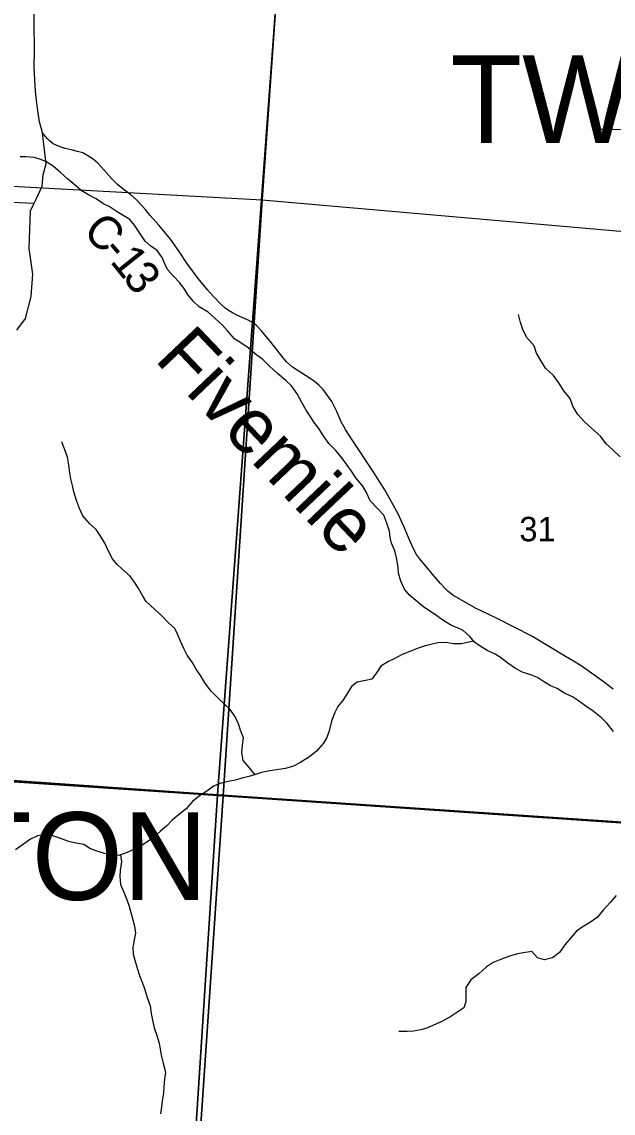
# Model space of a CAD drawing. Extents: x 0 to 34, y 0 to 22.
# Drawn here: x 3.172 to 4.184, y 18.443 to 20.311 of the extents above; entities that cross this region are included whole.
import ezdxf

# ---------------------------------------------------------------- set-up
doc = ezdxf.new("R2010")
doc.units = 0
for name, color, linetype in [('GM_X_Corporation', 7, 'Continuous'), ('GM_X_County_Road', 7, 'Continuous'), ('GM_X_County_Road_Text', 7, 'Continuous'), ('GM_X_Minor_River', 7, 'Continuous'), ('GM_X_Minor_River_Text', 7, 'Continuous'), ('GM_X_Section_Text', 7, 'Continuous'), ('GM_X_Township_Road', 7, 'Continuous'), ('GM_X_Township_Text', 7, 'Continuous')]:
    doc.layers.add(name, color=color, linetype=linetype)

msp = doc.modelspace()

# ---------------------------------------------------------------- linework, layer by layer
at = {"layer": 'GM_X_Corporation'}
for points in [[(3.646, 20.9), (2.6442, 20.9), (2.5811, 20.0615), (3.5832, 20.0065)], [(8.9, 18.631), (8.9, 20.9), (3.6477, 20.9), (3.6464, 20.8827), (3.5665, 19.797), (3.566, 19.7906), (3.507, 18.9883), (4.2931, 18.935), (4.421, 18.9263), (4.4362, 18.9253), (5.6003, 18.8464), (6.4706, 18.7873), (6.895, 18.7585), (7.0255, 18.7497), (7.0714, 18.7466), (7.0845, 18.7457), (7.389, 18.725), (7.8088, 18.6965), (7.8353, 18.6952)], [(4.6577, 20.9), (3.646, 20.9), (3.5832, 20.0065), (4.594, 19.9182)], [(2.5811, 20.0615), (3.5832, 20.0065), (3.5166, 18.9866), (2.5182, 19.0533)], [(3.5832, 20.0065), (4.594, 19.9182), (4.5309, 18.9179), (4.5247, 18.9179), (3.5166, 18.9866)], [(2.1, 19.0816), (2.1, 14.1), (3.1902, 14.1), (3.1919, 14.1255), (3.2339, 14.7735), (3.2844, 15.554), (3.3059, 15.8844), (3.3516, 16.5898), (3.3951, 17.2616), (3.507, 18.9883), (2.9513, 19.0267), (2.509, 19.0572), (2.4972, 19.0545), (2.4649, 19.0567)], [(2.5061, 19.0541), (2.5182, 19.0533), (3.5166, 18.9866), (3.4457, 17.9455), (2.436, 18.0137)], [(3.5166, 18.9866), (4.5247, 18.9179), (4.4596, 17.8697), (3.4457, 17.9455)]]:
    msp.add_lwpolyline(points, close=True, dxfattribs=at)
at = {"layer": 'GM_X_County_Road'}
for points in [[(3.2074, 20.1211), (3.2048, 20.13), (3.2023, 20.1401), (3.1998, 20.1553), (3.1976, 20.1719), (3.1953, 20.1923), (3.1939, 20.212), (3.1933, 20.2331), (3.1934, 20.2632), (3.1929, 20.3091), (3.1934, 20.3485)], [(3.5667, 19.7965), (3.5579, 19.8011), (3.5401, 19.809), (3.5326, 19.813), (3.5256, 19.8172), (3.5196, 19.8219), (3.5125, 19.8281), (3.5002, 19.8412), (3.4904, 19.8517), (3.4736, 19.8721), (3.4545, 19.8979), (3.4414, 19.918), (3.4266, 19.9391), (3.407, 19.9624), (3.3912, 19.9804), (3.383, 19.9908), (3.3675, 20.0069), (3.3579, 20.0158), (3.3476, 20.0231), (3.3359, 20.033), (3.3251, 20.043), (3.3124, 20.0582), (3.3021, 20.0693), (3.2939, 20.0764), (3.2851, 20.0817), (3.2761, 20.0868), (3.2674, 20.0892), (3.2566, 20.092), (3.2463, 20.0944), (3.2374, 20.0972), (3.2306, 20.1), (3.2255, 20.1026), (3.2194, 20.1073), (3.2152, 20.1113), (3.2074, 20.1211)], [(4.1841, 19.169), (4.169, 19.1805), (4.1551, 19.1909), (4.1431, 19.1992), (4.1294, 19.2087), (4.1159, 19.2168), (4.1023, 19.225), (4.0449, 19.2595), (3.9841, 19.2904), (3.9484, 19.3078), (3.9098, 19.3299), (3.9014, 19.336), (3.896, 19.3418), (3.8884, 19.3496), (3.8809, 19.3586), (3.8744, 19.3664), (3.8666, 19.3753), (3.854, 19.3904), (3.8474, 19.3995), (3.8426, 19.4081), (3.8372, 19.4206), (3.832, 19.4328), (3.8269, 19.445), (3.8222, 19.4548), (3.8165, 19.4677), (3.8043, 19.4895), (3.7932, 19.5101), (3.7843, 19.5247), (3.7734, 19.5416), (3.7375, 19.5957), (3.726, 19.6133), (3.7178, 19.628), (3.711, 19.6445), (3.7056, 19.6554), (3.7026, 19.6613), (3.6979, 19.6677), (3.6921, 19.6759), (3.6874, 19.6817), (3.6808, 19.6889), (3.6723, 19.6961), (3.6576, 19.7059), (3.6351, 19.7202), (3.6248, 19.7294), (3.6189, 19.7364), (3.5985, 19.7621), (3.5823, 19.7826), (3.5738, 19.7912), (3.5667, 19.7965)]]:
    msp.add_lwpolyline(points, dxfattribs=at)
at = {"layer": 'GM_X_Minor_River'}
for p, q in [((4.1702, 20.1268), (4.1573, 20.1272)), ((4.1834, 20.1269), (4.1702, 20.1268)), ((4.1966, 20.1262), (4.1834, 20.1269)), ((4.0252, 19.7968), (4.0222, 19.8105)), ((4.0294, 19.7844), (4.0252, 19.7968)), ((4.0359, 19.7715), (4.0294, 19.7844)), ((4.0485, 19.7568), (4.0359, 19.7715)), ((4.0527, 19.7443), (4.0485, 19.7568)), ((4.0603, 19.7318), (4.0527, 19.7443)), ((4.0679, 19.7182), (4.0603, 19.7318)), ((4.0819, 19.7061), (4.0679, 19.7182)), ((4.0907, 19.6933), (4.0819, 19.7061)), ((4.0994, 19.6797), (4.0907, 19.6933)), ((4.1101, 19.6665), (4.0994, 19.6797)), ((4.1147, 19.6532), (4.1101, 19.6665)), ((4.1234, 19.6389), (4.1147, 19.6532)), ((4.1348, 19.6268), (4.1234, 19.6389)), ((4.1466, 19.6155), (4.1348, 19.6268)), ((4.1625, 19.6023), (4.1466, 19.6155)), ((4.1721, 19.5891), (4.1625, 19.6023)), ((3.2456, 19.5788), (3.2403, 19.5925)), ((3.2502, 19.566), (3.2456, 19.5788)), ((4.1831, 19.5785), (4.1721, 19.5891)), ((4.196, 19.5664), (4.1831, 19.5785)), ((3.2525, 19.5523), (3.2502, 19.566)), ((3.2541, 19.5391), (3.2525, 19.5523)), ((3.256, 19.5289), (3.2541, 19.5391)), ((3.2587, 19.5175), (3.256, 19.5289)), ((3.261, 19.5065), (3.2587, 19.5175)), ((3.2652, 19.4918), (3.261, 19.5065)), ((3.2706, 19.4785), (3.2652, 19.4918)), ((3.2763, 19.4657), (3.2706, 19.4785)), ((3.2881, 19.4517), (3.2763, 19.4657)), ((3.2991, 19.4423), (3.2881, 19.4517)), ((3.3059, 19.4321), (3.2991, 19.4423)), ((3.3139, 19.4188), (3.3059, 19.4321)), ((3.3196, 19.4063), (3.3139, 19.4188)), ((3.3269, 19.392), (3.3196, 19.4063)), ((3.3352, 19.3822), (3.3269, 19.392)), ((3.3478, 19.3712), (3.3352, 19.3822)), ((3.3573, 19.3626), (3.3478, 19.3712)), ((3.3645, 19.3524), (3.3573, 19.3626)), ((3.3713, 19.3422), (3.3645, 19.3524)), ((3.3786, 19.3293), (3.3713, 19.3422)), ((3.3843, 19.3195), (3.3786, 19.3293)), ((3.3998, 19.3055), (3.3843, 19.3195)), ((3.4112, 19.2953), (3.3998, 19.3055)), ((3.423, 19.2825), (3.4112, 19.2953)), ((3.4336, 19.2727), (3.423, 19.2825)), ((3.4386, 19.2629), (3.4336, 19.2727)), ((3.4436, 19.2511), (3.4386, 19.2629)), ((3.4493, 19.2387), (3.4436, 19.2511)), ((3.4546, 19.2269), (3.4493, 19.2387)), ((3.4634, 19.2152), (3.4546, 19.2269)), ((3.4702, 19.2035), (3.4634, 19.2152)), ((3.479, 19.1907), (3.4702, 19.2035)), ((3.4851, 19.1797), (3.479, 19.1907)), ((3.4957, 19.1657), (3.4851, 19.1797)), ((3.5071, 19.154), (3.4957, 19.1657)), ((3.5185, 19.1431), (3.5071, 19.154)), ((3.528, 19.1348), (3.5185, 19.1431)), ((3.5367, 19.1227), (3.528, 19.1348)), ((3.5425, 19.1098), (3.5367, 19.1227)), ((3.5467, 19.0973), (3.5425, 19.1098)), ((3.5512, 19.0856), (3.5467, 19.0973)), ((3.5483, 19.0606), (3.5494, 19.0731)), ((3.5494, 19.0731), (3.5512, 19.0856)), ((3.551, 19.047), (3.5483, 19.0606)), ((3.5613, 19.0345), (3.551, 19.047)), ((3.5711, 19.0225), (3.5613, 19.0345)), ((3.3423, 18.8732), (3.3401, 18.8588)), ((3.341, 18.8857), (3.3423, 18.8732)), ((3.3401, 18.8588), (3.3394, 18.8486)), ((3.3394, 18.8486), (3.3409, 18.8345)), ((3.3409, 18.8345), (3.3463, 18.8217)), ((3.3463, 18.8217), (3.3513, 18.8099)), ((4.1888, 18.816), (4.179, 18.8038)), ((3.3513, 18.8099), (3.3551, 18.7994)), ((3.3551, 18.7994), (3.3585, 18.7865)), ((4.179, 18.8038), (4.1669, 18.7905)), ((3.3585, 18.7865), (3.362, 18.774)), ((3.362, 18.774), (3.365, 18.7634)), ((4.1567, 18.7783), (4.1435, 18.7688)), ((4.1669, 18.7905), (4.1567, 18.7783)), ((3.365, 18.7634), (3.3662, 18.7516)), ((4.1311, 18.7615), (4.1213, 18.7547)), ((4.1435, 18.7688), (4.1311, 18.7615)), ((3.3644, 18.7399), (3.3621, 18.727)), ((3.3662, 18.7516), (3.3644, 18.7399)), ((4.1107, 18.7429), (4.1013, 18.7311)), ((4.1213, 18.7547), (4.1107, 18.7429)), ((3.3621, 18.727), (3.3626, 18.7156)), ((4.0449, 18.7198), (4.0306, 18.7175)), ((4.0544, 18.7089), (4.0449, 18.7198)), ((4.0919, 18.7185), (4.0802, 18.709)), ((4.1013, 18.7311), (4.0919, 18.7185)), ((3.3626, 18.7156), (3.3664, 18.7012)), ((3.3664, 18.7012), (3.3698, 18.6899)), ((3.9788, 18.701), (3.9667, 18.6933)), ((3.9927, 18.7067), (3.9788, 18.701)), ((4.0067, 18.7121), (3.9927, 18.7067)), ((4.02, 18.7159), (4.0067, 18.7121)), ((4.0306, 18.7175), (4.02, 18.7159)), ((4.0665, 18.7055), (4.0544, 18.7089)), ((4.0802, 18.709), (4.0665, 18.7055)), ((3.3698, 18.6899), (3.3733, 18.6789)), ((3.9538, 18.6815), (3.9406, 18.6712)), ((3.9667, 18.6933), (3.9538, 18.6815)), ((3.3733, 18.6789), (3.3771, 18.6687)), ((3.3771, 18.6687), (3.3817, 18.6566)), ((3.9406, 18.6712), (3.9316, 18.6583)), ((3.3817, 18.6566), (3.3863, 18.6414)), ((3.9316, 18.6583), (3.932, 18.6462)), ((3.932, 18.6462), (3.9317, 18.634)), ((3.3863, 18.6414), (3.3916, 18.6271)), ((3.3916, 18.6271), (3.3932, 18.6138)), ((3.9317, 18.634), (3.9283, 18.6238)), ((3.3932, 18.6138), (3.3959, 18.5998)), ((3.9042, 18.6078), (3.8906, 18.6001)), ((3.9162, 18.6154), (3.9042, 18.6078)), ((3.9283, 18.6238), (3.9162, 18.6154)), ((3.3959, 18.5998), (3.3982, 18.5892)), ((3.3982, 18.5892), (3.4032, 18.576)), ((3.8649, 18.589), (3.8546, 18.5856)), ((3.8762, 18.5936), (3.8649, 18.589)), ((3.8906, 18.6001), (3.8762, 18.5936)), ((3.4032, 18.576), (3.407, 18.5631)), ((3.8316, 18.5832), (3.8172, 18.5831)), ((3.8422, 18.5836), (3.8316, 18.5832)), ((3.8546, 18.5856), (3.8422, 18.5836)), ((3.407, 18.5631), (3.4089, 18.5525)), ((3.4089, 18.5525), (3.4101, 18.5423)), ((3.4101, 18.5423), (3.4139, 18.5286)), ((3.4139, 18.5286), (3.4178, 18.5135)), ((3.4178, 18.5135), (3.4159, 18.5014)), ((3.4159, 18.5014), (3.4152, 18.4881)), ((3.4141, 18.4782), (3.4123, 18.4646)), ((3.4152, 18.4881), (3.4141, 18.4782)), ((3.4123, 18.4646), (3.4112, 18.454)), ((3.4112, 18.454), (3.4093, 18.4422))]:
    msp.add_line(p, q, dxfattribs=at)
for points in [[(3.5591, 19.7534), (3.5466, 19.7617), (3.5364, 19.7681), (3.5238, 19.7821), (3.5154, 19.7923), (3.5029, 19.8036), (3.4911, 19.8142), (3.4752, 19.8236), (3.4657, 19.8326), (3.4566, 19.8436), (3.4501, 19.8538), (3.4421, 19.8647), (3.4323, 19.8753), (3.4213, 19.8874), (3.4163, 19.898), (3.4121, 19.9078), (3.4034, 19.9199), (3.3927, 19.9274), (3.3829, 19.9361), (3.3737, 19.9497), (3.365, 19.9633), (3.357, 19.9731), (3.3452, 19.9795), (3.3331, 19.987), (3.3213, 19.9949), (3.3119, 19.9998), (3.2993, 20.0081), (3.2861, 20.0152), (3.2736, 20.0228), (3.2599, 20.0345), (3.25, 20.0428), (3.2382, 20.0533), (3.2257, 20.0642), (3.2128, 20.0721), (3.2026, 20.0763), (3.1924, 20.0789), (3.1795, 20.08), (3.1689, 20.0799)], [(4.1848, 19.0968), (4.1737, 19.1104), (4.1642, 19.1198), (4.1498, 19.1315), (4.1369, 19.1398), (4.1248, 19.1488), (4.1142, 19.1556), (4.1009, 19.162), (4.088, 19.1699), (4.0766, 19.1748), (4.0645, 19.1819), (4.0546, 19.1887), (4.0433, 19.1936), (4.03, 19.1973), (4.0167, 19.2044), (4.0034, 19.2135), (3.9913, 19.2233), (3.9818, 19.2289), (3.9685, 19.2353), (3.9564, 19.2428), (3.9465, 19.2492), (3.9386, 19.259), (3.9272, 19.2692), (3.9173, 19.2741), (3.9075, 19.2778), (3.8942, 19.2861), (3.8824, 19.2944), (3.8729, 19.3008), (3.8597, 19.3095), (3.846, 19.3208), (3.835, 19.3302), (3.827, 19.3404), (3.8205, 19.354), (3.8167, 19.3676), (3.8159, 19.3771), (3.8136, 19.3915), (3.8101, 19.4055), (3.8048, 19.4188), (3.8025, 19.4286), (3.8009, 19.4392), (3.7967, 19.4532), (3.7914, 19.4668), (3.7807, 19.4785), (3.7682, 19.4914), (3.7617, 19.5057), (3.7556, 19.5167), (3.7438, 19.531), (3.7362, 19.542), (3.7286, 19.5522), (3.7195, 19.565), (3.7092, 19.5775), (3.6971, 19.5896), (3.6883, 19.6024), (3.68, 19.6149), (3.672, 19.6255), (3.6655, 19.6361), (3.6586, 19.6466), (3.651, 19.6599), (3.6434, 19.6746), (3.6335, 19.6882), (3.6236, 19.6973), (3.6096, 19.7093), (3.5956, 19.7218), (3.5842, 19.7331), (3.572, 19.7425), (3.5591, 19.7534)], [(3.9448, 19.2514), (3.9242, 19.2465), (3.9106, 19.2468), (3.8973, 19.249), (3.8837, 19.2482), (3.8739, 19.2462), (3.8622, 19.2432), (3.8501, 19.2389), (3.8357, 19.2336), (3.8229, 19.2286), (3.81, 19.2217), (3.7994, 19.2163), (3.7866, 19.2083), (3.7798, 19.1988), (3.7708, 19.1863), (3.7602, 19.184), (3.7458, 19.1812), (3.736, 19.1736), (3.7281, 19.1603), (3.721, 19.1493), (3.713, 19.1394), (3.7074, 19.1288), (3.7025, 19.1159), (3.6973, 19.0961), (3.6939, 19.0863), (3.6883, 19.0768), (3.6762, 19.0631), (3.6641, 19.0532), (3.6479, 19.0428), (3.6366, 19.0371), (3.623, 19.0333), (3.6116, 19.0317), (3.5965, 19.0293), (3.5821, 19.0266), (3.5719, 19.0228), (3.5606, 19.0193), (3.5507, 19.0174), (3.5371, 19.0135), (3.525, 19.0108), (3.5133, 19.0081), (3.4997, 19.0028), (3.4887, 18.9944), (3.4759, 18.9864), (3.4638, 18.9768), (3.4529, 18.9643), (3.4397, 18.9532), (3.4291, 18.9445), (3.4193, 18.9346), (3.4095, 18.9262), (3.3974, 18.9151), (3.3789, 18.9025), (3.3668, 18.896), (3.3521, 18.8895), (3.3377, 18.8845), (3.3245, 18.8868), (3.3135, 18.8879), (3.3006, 18.8916), (3.2893, 18.8957), (3.2779, 18.9029), (3.2642, 18.9054), (3.2525, 18.908), (3.2396, 18.9129), (3.2282, 18.917), (3.2184, 18.92), (3.2086, 18.9196), (3.1987, 18.918), (3.1866, 18.9123), (3.1746, 18.9035), (3.1613, 18.894)]]:
    msp.add_lwpolyline(points, dxfattribs=at)
at = {"layer": 'GM_X_Township_Road'}
for points in [[(3.1632, 19.7834), (3.1781, 19.8032), (3.1881, 19.8413), (3.1905, 19.8796), (3.1843, 19.9234), (3.1866, 19.9879), (3.1933, 20.0011), (3.1973, 20.0089), (3.2065, 20.03), (3.2085, 20.0497), (3.2137, 20.0684), (3.2074, 20.1211)], [(2.5363, 20.0328), (2.6335, 20.026), (3.1933, 20.0011)]]:
    msp.add_lwpolyline(points, dxfattribs=at)
at = {"layer": 'GM_X_Township_Text'}
for points in [[(2.1, 19.0816), (2.4649, 19.0567), (2.4972, 19.0545), (2.509, 19.0572), (2.9513, 19.0267), (3.507, 18.9883), (3.566, 19.7906), (3.5665, 19.797), (3.6464, 20.8827), (3.6477, 20.9)], [(8.9, 18.631), (7.8353, 18.6952), (7.8088, 18.6965), (7.389, 18.725), (7.0845, 18.7457), (7.0714, 18.7466), (7.0255, 18.7497), (6.895, 18.7585), (6.4706, 18.7873), (5.6003, 18.8464), (4.4362, 18.9253), (4.421, 18.9263), (4.2931, 18.935), (3.507, 18.9883), (3.3951, 17.2616), (3.3516, 16.5898), (3.3059, 15.8844), (3.2844, 15.554), (3.2339, 14.7735), (3.1919, 14.1255), (3.1902, 14.1)]]:
    msp.add_lwpolyline(points, dxfattribs=at)

# ---------------------------------------------------------------- texts
at = {"layer": 'GM_X_County_Road_Text'}
for s, rotation, p in [('C', 315.0386, (3.2742, 19.9504)), ('-', 311.0839, (3.3065, 19.9182)), ('1', 308.6354, (3.3215, 19.9011)), ('3', 306.9074, (3.343, 19.8741))]:
    msp.add_text(s, height=0.0568, rotation=rotation, dxfattribs=at).set_placement(p)
at = {"layer": 'GM_X_Minor_River_Text'}
msp.add_text('Fivemile', height=0.0947, rotation=313.6018, dxfattribs=at).set_placement((3.3971, 19.7328))
at = {"layer": 'GM_X_Section_Text'}
msp.add_text('31', height=0.04186, rotation=0, dxfattribs=at).set_placement((4.0234, 19.4221))
at = {"layer": 'GM_X_Township_Text'}
for s, p in [('TWP.', (3.9056, 20.1038)), ('WASHINGTON', (2.108, 18.8083))]:
    msp.add_text(s, height=0.15, rotation=0, dxfattribs=at).set_placement(p)

doc.saveas('drawing.dxf')
